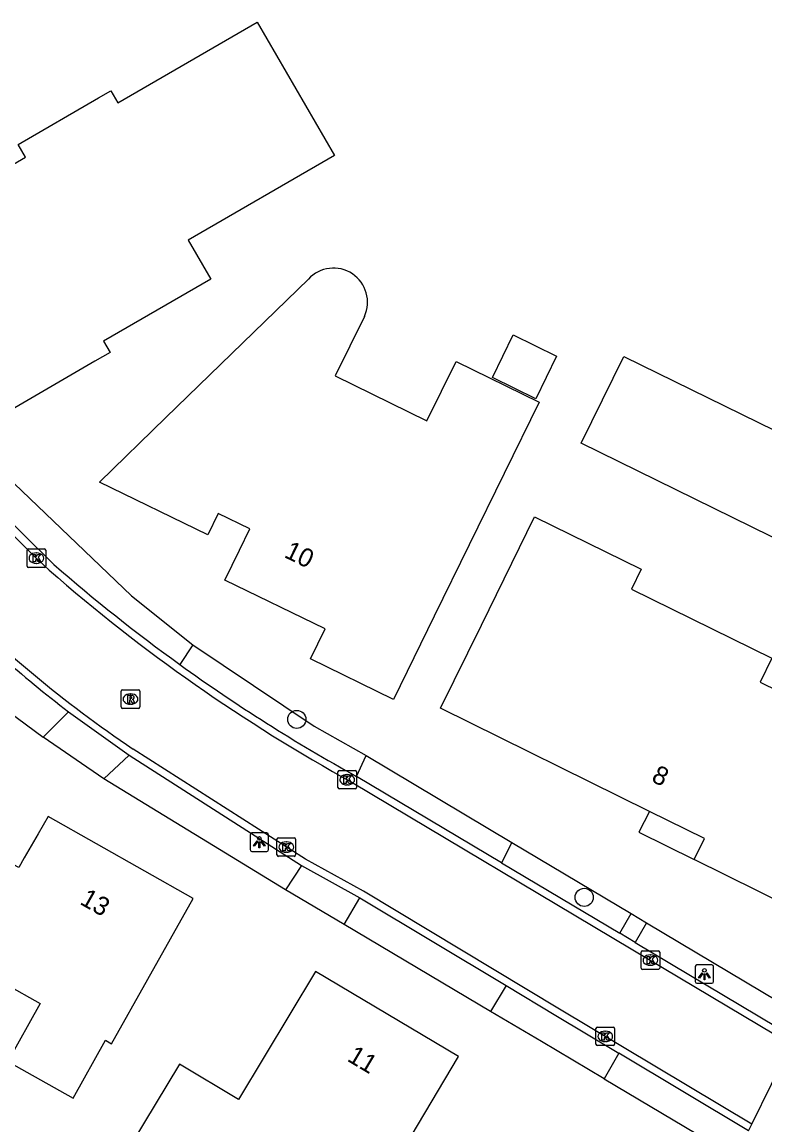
# Model space of a CAD drawing. Extents: x 157321 to 158827, y 386650 to 388532.
# Drawn here: x 158363.6 to 158403.8, y 387412.9 to 387472.5 of the extents above; entities that cross this region are included whole.
import ezdxf

# ---------------------------------------------------------------- set-up
doc = ezdxf.new("R2010")
doc.units = 0
for name, color, linetype in [('IMGEO_Berm_groen', 7, 'Continuous'), ('IMGEO_Boom', 7, 'Continuous'), ('IMGEO_Groenvoorziening', 7, 'Continuous'), ('IMGEO_Kolk', 7, 'Continuous'), ('IMGEO_Lichtpunt', 7, 'Continuous'), ('IMGEO_Pand', 7, 'Continuous'), ('IMGEO_Pand_nummerreeks', 7, 'Continuous'), ('IMGEO_Pand_overbouw', 7, 'Continuous'), ('IMGEO_Rijbaan_lokaal_gesloten', 7, 'Continuous'), ('IMGEO_Rijbaan_lokaal_open', 7, 'Continuous'), ('IMGEO_Rioolput', 7, 'Continuous'), ('IMGEO_Voetpad_open', 7, 'Continuous')]:
    doc.layers.add(name, color=color, linetype=linetype)

msp = doc.modelspace()

# ---------------------------------------------------------------- linework, layer by layer
at = {"layer": 'IMGEO_Berm_groen'}
for points in [[(158372.865, 387438.829), (158379.42, 387434.441), (158382.224, 387432.85)], [(158390.099, 387428.156), (158396.534, 387424.321)], [(158397.368, 387423.825), (158406.279, 387418.513), (158408.908, 387419.305)], [(158395.084, 387415.398), (158402.536, 387410.972), (158403.701, 387407.811)]]:
    msp.add_lwpolyline(points, dxfattribs=at)
at = {"layer": 'IMGEO_Boom'}
for centre in [(158378.483, 387434.808), (158394.001, 387425.196)]:
    msp.add_circle(centre, 0.489, dxfattribs=at)
at = {"layer": 'IMGEO_Groenvoorziening'}
for points in [[(158356.565, 387440.188), (158360.608, 387436.93), (158364.784, 387433.844)], [(158377.881, 387425.612), (158368.066, 387431.602)], [(158388.946, 387419.042), (158381.043, 387423.735)]]:
    msp.add_lwpolyline(points, dxfattribs=at)
at = {"layer": 'IMGEO_Kolk'}
for p, q in [((158363.924, 387443.089), (158363.924, 387443.941)), ((158363.999, 387444.015), (158364.851, 387444.015)), ((158364.925, 387443.941), (158364.925, 387443.089)), ((158364.435, 387443.235), (158364.41, 387443.235)), ((158364.412, 387443.795), (158364.437, 387443.795)), ((158364.851, 387443.015), (158363.999, 387443.015)), ((158380.703, 387431.126), (158380.703, 387431.978)), ((158380.778, 387432.052), (158381.63, 387432.052)), ((158381.704, 387431.978), (158381.704, 387431.126)), ((158381.191, 387431.832), (158381.216, 387431.832)), ((158381.63, 387431.052), (158380.778, 387431.052)), ((158381.214, 387431.272), (158381.189, 387431.272)), ((158377.413, 387427.487), (158377.413, 387428.339)), ((158377.488, 387428.413), (158378.34, 387428.413)), ((158378.414, 387428.339), (158378.414, 387427.487)), ((158377.901, 387428.193), (158377.926, 387428.193)), ((158378.34, 387427.413), (158377.488, 387427.413)), ((158377.924, 387427.633), (158377.899, 387427.633)), ((158397.079, 387421.381), (158397.079, 387422.233)), ((158397.154, 387422.307), (158398.006, 387422.307)), ((158397.567, 387422.087), (158397.592, 387422.087)), ((158398.08, 387422.233), (158398.08, 387421.381)), ((158398.006, 387421.307), (158397.154, 387421.307)), ((158397.59, 387421.527), (158397.565, 387421.527)), ((158394.636, 387417.263), (158394.636, 387418.115)), ((158394.711, 387418.189), (158395.563, 387418.189)), ((158395.124, 387417.969), (158395.149, 387417.969)), ((158395.637, 387418.115), (158395.637, 387417.263)), ((158395.563, 387417.189), (158394.711, 387417.189)), ((158395.147, 387417.409), (158395.122, 387417.409))]:
    msp.add_line(p, q, dxfattribs=at)
for points in [[(158363.924, 387443.089), (158363.924, 387443.941)], [(158363.999, 387444.015), (158364.851, 387444.015)], [(158364.925, 387443.941), (158364.925, 387443.089)], [(158364.245, 387443.715), (158364.368, 387443.715), (158364.368, 387443.564), (158364.498, 387443.715), (158364.662, 387443.715), (158364.516, 387443.564), (158364.669, 387443.315), (158364.517, 387443.315), (158364.432, 387443.479), (158364.368, 387443.412), (158364.368, 387443.315), (158364.245, 387443.315), (158364.245, 387443.715)], [(158364.851, 387443.015), (158363.999, 387443.015)], [(158380.703, 387431.126), (158380.703, 387431.978)], [(158380.778, 387432.052), (158381.63, 387432.052)], [(158381.704, 387431.978), (158381.704, 387431.126)], [(158381.024, 387431.752), (158381.147, 387431.752), (158381.147, 387431.601), (158381.277, 387431.752), (158381.441, 387431.752), (158381.295, 387431.601), (158381.448, 387431.352), (158381.296, 387431.352), (158381.211, 387431.516), (158381.147, 387431.449), (158381.147, 387431.352), (158381.024, 387431.352), (158381.024, 387431.752)], [(158381.63, 387431.052), (158380.778, 387431.052)], [(158377.413, 387427.487), (158377.413, 387428.339)], [(158377.488, 387428.413), (158378.34, 387428.413)], [(158378.414, 387428.339), (158378.414, 387427.487)], [(158377.734, 387428.113), (158377.857, 387428.113), (158377.857, 387427.962), (158377.987, 387428.113), (158378.151, 387428.113), (158378.005, 387427.962), (158378.158, 387427.713), (158378.006, 387427.713), (158377.921, 387427.877), (158377.857, 387427.81), (158377.857, 387427.713), (158377.734, 387427.713), (158377.734, 387428.113)], [(158378.34, 387427.413), (158377.488, 387427.413)], [(158397.079, 387421.381), (158397.079, 387422.233)], [(158397.154, 387422.307), (158398.006, 387422.307)], [(158397.4, 387422.007), (158397.523, 387422.007), (158397.523, 387421.856), (158397.653, 387422.007), (158397.817, 387422.007), (158397.671, 387421.856), (158397.824, 387421.607), (158397.672, 387421.607), (158397.587, 387421.771), (158397.523, 387421.704), (158397.523, 387421.607), (158397.4, 387421.607), (158397.4, 387422.007)], [(158398.08, 387422.233), (158398.08, 387421.381)], [(158398.006, 387421.307), (158397.154, 387421.307)], [(158394.636, 387417.263), (158394.636, 387418.115)], [(158394.711, 387418.189), (158395.563, 387418.189)], [(158394.957, 387417.889), (158395.08, 387417.889), (158395.08, 387417.738), (158395.21, 387417.889), (158395.374, 387417.889), (158395.228, 387417.738), (158395.381, 387417.489), (158395.229, 387417.489), (158395.144, 387417.653), (158395.08, 387417.586), (158395.08, 387417.489), (158394.957, 387417.489), (158394.957, 387417.889)], [(158395.637, 387418.115), (158395.637, 387417.263)], [(158395.563, 387417.189), (158394.711, 387417.189)]]:
    msp.add_lwpolyline(points, dxfattribs=at)
for centre, start, end in [((158364.001, 387443.939), 91.55205, 178.44795), ((158364.001, 387443.939), 91.55205, 178.44795), ((158364.849, 387443.939), 1.55205, 88.44795), ((158364.849, 387443.939), 1.55205, 88.44795), ((158364.001, 387443.091), 181.55205, 268.44795), ((158364.001, 387443.091), 181.55205, 268.44795), ((158364.849, 387443.091), 271.55205, 358.44795), ((158364.849, 387443.091), 271.55205, 358.44795), ((158380.78, 387431.976), 91.55205, 178.44795), ((158380.78, 387431.976), 91.55205, 178.44795), ((158381.628, 387431.976), 1.55205, 88.44795), ((158381.628, 387431.976), 1.55205, 88.44795), ((158380.78, 387431.128), 181.55205, 268.44795), ((158380.78, 387431.128), 181.55205, 268.44795), ((158381.628, 387431.128), 271.55205, 358.44795), ((158381.628, 387431.128), 271.55205, 358.44795), ((158377.49, 387428.337), 91.55205, 178.44795), ((158377.49, 387428.337), 91.55205, 178.44795), ((158378.338, 387428.337), 1.55205, 88.44795), ((158378.338, 387428.337), 1.55205, 88.44795), ((158377.49, 387427.489), 181.55205, 268.44795), ((158377.49, 387427.489), 181.55205, 268.44795), ((158378.338, 387427.489), 271.55205, 358.44795), ((158378.338, 387427.489), 271.55205, 358.44795), ((158397.156, 387422.231), 91.55205, 178.44795), ((158397.156, 387422.231), 91.55205, 178.44795), ((158398.004, 387422.231), 1.55205, 88.44795), ((158398.004, 387422.231), 1.55205, 88.44795), ((158397.156, 387421.383), 181.55205, 268.44795), ((158397.156, 387421.383), 181.55205, 268.44795), ((158398.004, 387421.383), 271.55205, 358.44795), ((158398.004, 387421.383), 271.55205, 358.44795), ((158394.713, 387418.113), 91.55205, 178.44795), ((158394.713, 387418.113), 91.55205, 178.44795), ((158395.561, 387418.113), 1.55205, 88.44795), ((158395.561, 387418.113), 1.55205, 88.44795), ((158394.713, 387417.265), 181.55205, 268.44795), ((158394.713, 387417.265), 181.55205, 268.44795), ((158395.561, 387417.265), 271.55205, 358.44795), ((158395.561, 387417.265), 271.55205, 358.44795)]:
    msp.add_arc(centre, 0.0765, start, end, dxfattribs=at)
for centre, major_axis, ratio, start_param, end_param in [((158364.411, 387443.515), (-0.387, 0.002), 0.722429, 4.712389, 7.853982), ((158364.436, 387443.515), (-0.39, 0.002), 0.717154, 1.570796, 4.712389), ((158381.19, 387431.552), (-0.387, 0.002), 0.722429, 4.712389, 7.853982), ((158381.215, 387431.552), (-0.39, 0.002), 0.717154, 1.570796, 4.712389), ((158377.9, 387427.913), (-0.387, 0.002), 0.722429, 4.712389, 7.853982), ((158377.925, 387427.913), (-0.39, 0.002), 0.717154, 1.570796, 4.712389), ((158397.566, 387421.807), (-0.387, 0.002), 0.722429, 4.712389, 7.853982), ((158397.591, 387421.807), (-0.39, 0.002), 0.717154, 1.570796, 4.712389), ((158395.123, 387417.689), (-0.387, 0.002), 0.722429, 4.712389, 7.853982), ((158395.148, 387417.689), (-0.39, 0.002), 0.717154, 1.570796, 4.712389)]:
    msp.add_ellipse(centre, major_axis=major_axis, ratio=ratio, start_param=start_param, end_param=end_param, dxfattribs=at)
at = {"layer": 'IMGEO_Lichtpunt'}
for p, q in [((158375.962, 387428.581), (158375.962, 387427.774)), ((158375.962, 387428.581), (158375.962, 387427.774)), ((158376.864, 387428.676), (158376.056, 387428.676)), ((158376.864, 387428.676), (158376.056, 387428.676)), ((158376.958, 387427.774), (158376.958, 387428.581)), ((158376.958, 387427.774), (158376.958, 387428.581)), ((158376.056, 387427.68), (158376.864, 387427.68)), ((158376.056, 387427.68), (158376.864, 387427.68)), ((158399.995, 387421.457), (158399.995, 387420.65)), ((158399.995, 387421.457), (158399.995, 387420.65)), ((158400.897, 387421.552), (158400.089, 387421.552)), ((158400.897, 387421.552), (158400.089, 387421.552)), ((158400.991, 387420.65), (158400.991, 387421.457)), ((158400.991, 387420.65), (158400.991, 387421.457)), ((158400.089, 387420.556), (158400.897, 387420.556)), ((158400.089, 387420.556), (158400.897, 387420.556))]:
    msp.add_line(p, q, dxfattribs=at)
for points in [[(158376.336, 387428.245), (158376.375, 387428.217), (158376.187, 387427.955), (158376.149, 387427.982), (158376.336, 387428.245)], [(158376.438, 387428.197), (158376.485, 387428.197), (158376.485, 387427.875), (158376.438, 387427.875), (158376.438, 387428.197)], [(158376.548, 387428.217), (158376.586, 387428.244), (158376.773, 387427.982), (158376.734, 387427.954), (158376.548, 387428.217)], [(158400.369, 387421.121), (158400.408, 387421.093), (158400.22, 387420.831), (158400.182, 387420.858), (158400.369, 387421.121)], [(158400.471, 387421.073), (158400.518, 387421.073), (158400.518, 387420.751), (158400.471, 387420.751), (158400.471, 387421.073)], [(158400.581, 387421.093), (158400.619, 387421.12), (158400.806, 387420.858), (158400.767, 387420.83), (158400.581, 387421.093)]]:
    msp.add_lwpolyline(points, dxfattribs=at)
for centre in [(158376.461, 387428.379), (158400.494, 387421.255)]:
    msp.add_circle(centre, 0.0994, dxfattribs=at)
for centre, start, end in [((158376.056, 387428.581), 90, 180), ((158376.056, 387428.581), 90, 180), ((158376.864, 387428.581), 0, 90), ((158376.864, 387428.581), 0, 90), ((158376.056, 387427.774), 180, 270), ((158376.056, 387427.774), 180, 270), ((158376.864, 387427.774), 270, 0), ((158376.864, 387427.774), 270, 360), ((158400.089, 387421.457), 90, 180), ((158400.089, 387421.457), 90, 180), ((158400.897, 387421.457), 0, 90), ((158400.897, 387421.457), 0, 90), ((158400.089, 387420.65), 180, 270), ((158400.089, 387420.65), 180, 270), ((158400.897, 387420.65), 270, 0), ((158400.897, 387420.65), 270, 360)]:
    msp.add_arc(centre, 0.0946, start, end, dxfattribs=at)
at = {"layer": 'IMGEO_Pand'}
for points in [[(158368.815, 387468.1), (158376.34, 387472.466), (158380.52, 387465.262), (158372.621, 387460.679), (158373.833, 387458.589), (158368.053, 387455.236), (158368.407, 387454.626), (158367.585, 387454.149), (158363.26, 387451.64), (158357, 387461.21), (158361.307, 387463.709), (158363.839, 387465.178), (158363.447, 387465.855), (158367.772, 387468.365), (158368.437, 387468.751), (158368.815, 387468.1)], [(158411.166, 387458.849), (158414.999, 387456.968), (158419.487, 387454.766), (158419.404, 387454.596), (158414.512, 387456.998), (158413.001, 387453.921), (158417.893, 387451.519), (158418.91, 387451.02), (158417.71, 387448.59), (158419.03, 387447.99), (158419.28, 387447.14), (158418.35, 387445.22), (158417.5, 387444.95), (158416.185, 387445.59), (158414.16, 387441.43), (158409.212, 387443.858), (158408.55, 387442.508), (158404.062, 387444.71), (158393.842, 387449.725), (158396.141, 387454.412), (158407.926, 387448.63), (158410.879, 387454.648), (158409.449, 387455.35), (158411.166, 387458.849)], [(158391.568, 387451.942), (158385.901, 387440.38), (158383.7, 387435.89), (158379.22, 387438.07), (158380.01, 387439.69), (158374.6, 387442.32), (158375.391, 387443.953), (158375.945, 387445.092), (158374.236, 387445.922), (158373.683, 387444.782), (158367.83, 387447.62), (158371.417, 387451.105), (158379.111, 387458.581)], [(158382.13, 387456.569), (158380.56, 387453.366), (158385.512, 387450.938), (158387.083, 387454.141), (158391.568, 387451.942)], [(158392.51, 387454.421), (158391.383, 387452.122), (158389.045, 387453.268), (158390.172, 387455.567), (158392.51, 387454.421)], [(158413.93, 387436.29), (158412.334, 387433.064), (158411.62, 387433.418), (158410.97, 387432.1), (158409.885, 387429.9), (158410.808, 387429.445), (158409.88, 387427.561), (158408.955, 387428.016), (158406.88, 387423.81), (158399.931, 387427.239), (158400.49, 387428.372), (158397.52, 387429.84), (158386.25, 387435.41), (158388.455, 387439.898), (158391.326, 387445.744), (158397.085, 387442.916), (158396.557, 387441.839), (158404.137, 387438.116), (158403.498, 387436.815), (158407.535, 387434.832), (158409.355, 387438.537), (158413.93, 387436.29)], [(158372.89, 387425.14), (158365.05, 387429.57), (158364.51, 387428.623), (158363.771, 387427.329), (158363.468, 387426.801), (158362.516, 387427.317), (158361.508, 387426.314), (158359.576, 387428.257), (158360.462, 387429.138), (158360.25, 387429.35), (158356.705, 387425.825), (158354.321, 387423.453), (158356.201, 387421.565), (158359.781, 387419.556), (158360.9, 387421.55), (158364.626, 387419.459), (158362.874, 387416.339), (158366.406, 387414.357), (158368.157, 387417.477), (158368.486, 387417.293), (158370.443, 387420.78), (158372.89, 387425.14)], [(158384.66, 387412.306), (158387.22, 387416.6), (158379.5, 387421.19), (158375.327, 387414.283), (158372.158, 387416.198), (158369.581, 387411.914), (158368.24, 387409.686), (158365.257, 387404.731), (158367.553, 387403.349), (158368.159, 387404.358), (158374.358, 387405.276), (158374.693, 387405.838), (158377.571, 387410.663), (158382.077, 387407.975), (158384.66, 387412.306)]]:
    msp.add_lwpolyline(points, dxfattribs=at)
msp.add_arc((158380.466, 387457.343), 1.835, 335.05697, 137.58041, dxfattribs=at)
at = {"layer": 'IMGEO_Pand_overbouw'}
msp.add_lwpolyline([(158397.52, 387429.84), (158396.95, 387428.71), (158399.931, 387427.239), (158400.49, 387428.372)], close=True, dxfattribs=at)
at = {"layer": 'IMGEO_Rijbaan_lokaal_gesloten'}
for points in [[(158403.05, 387412.954), (158392.677, 387419.164), (158382.078, 387425.523), (158378.946, 387427.255), (158369.641, 387433.208)], [(158381.504, 387431.384), (158396.544, 387422.424), (158405.184, 387417.269)]]:
    msp.add_lwpolyline(points, dxfattribs=at)
for centre, radius, start, end in [((158414.138, 387495.676), 72.058, 199.35062, 227.11968), ((158427.088, 387513.892), 94.263, 228.88589, 241.0799), ((158407.756, 387489.6), 68.065, 224.62376, 235.94539)]:
    msp.add_arc(centre, radius, start, end, dxfattribs=at)
at = {"layer": 'IMGEO_Rijbaan_lokaal_open'}
for points in [[(158359.379, 387449.39), (158361.645, 387446.851), (158362.05, 387446.422), (158365.368, 387443.175)], [(158366.161, 387435.219), (158369.425, 387432.871)], [(158369.425, 387432.871), (158378.741, 387426.911)], [(158389.54, 387427.063), (158381.709, 387431.728)], [(158378.741, 387426.911), (158381.878, 387425.176)], [(158389.54, 387427.063), (158395.921, 387423.261)], [(158381.878, 387425.176), (158389.781, 387420.435)], [(158396.749, 387422.768), (158395.921, 387423.261)], [(158396.749, 387422.768), (158405.362, 387417.629)], [(158389.781, 387420.435), (158392.471, 387418.821), (158395.864, 387416.79)], [(158403.05, 387412.954), (158405.184, 387417.269)], [(158402.872, 387412.595), (158395.864, 387416.79)], [(158402.872, 387412.595), (158403.05, 387412.954)]]:
    msp.add_lwpolyline(points, dxfattribs=at)
for centre, radius, start, end in [((158426.867, 387513.613), 93.508, 228.87607, 234.20376), ((158407.813, 387489.666), 68.552, 224.62937, 232.58389), ((158426.979, 387513.726), 93.665, 234.1888, 241.09773)]:
    msp.add_arc(centre, radius, start, end, dxfattribs=at)
at = {"layer": 'IMGEO_Rioolput'}
for p, q in [((158369.003, 387435.478), (158369.003, 387436.33)), ((158369.078, 387436.404), (158369.93, 387436.404)), ((158369.491, 387436.184), (158369.516, 387436.184)), ((158370.004, 387436.33), (158370.004, 387435.478)), ((158369.514, 387435.624), (158369.489, 387435.624)), ((158369.93, 387435.404), (158369.078, 387435.404))]:
    msp.add_line(p, q, dxfattribs=at)
for points in [[(158369.003, 387435.478), (158369.003, 387436.33)], [(158369.078, 387436.404), (158369.93, 387436.404)], [(158369.592, 387436.102), (158369.34, 387436.104), (158369.34, 387435.704)], [(158370.004, 387436.33), (158370.004, 387435.478)], [(158369.34, 387435.704), (158369.464, 387435.704), (158369.464, 387435.866), (158369.475, 387435.866)], [(158369.518, 387436.023), (158369.464, 387436.023), (158369.464, 387435.942)], [(158369.464, 387435.942), (158369.516, 387435.942)], [(158369.522, 387435.837), (158369.593, 387435.704), (158369.733, 387435.704), (158369.668, 387435.83)], [(158369.93, 387435.404), (158369.078, 387435.404)]]:
    msp.add_lwpolyline(points, dxfattribs=at)
for centre, radius, start, end in [((158369.08, 387436.328), 0.0765, 91.55205, 178.44795), ((158369.08, 387436.328), 0.0765, 91.55205, 178.44795), ((158369.591, 387435.992), 0.109, 350.36119, 89.41601), ((158369.928, 387436.328), 0.0765, 1.55205, 88.44795), ((158369.928, 387436.328), 0.0765, 1.55205, 88.44795), ((158369.08, 387435.48), 0.0765, 181.55205, 268.44795), ((158369.08, 387435.48), 0.0765, 181.55205, 268.44795), ((158369.474, 387435.813), 0.0533, 26.02933, 88.69889), ((158369.5, 387436.131), 0.19, 274.7715, 282.96867), ((158369.524, 387435.927), 0.0964, 77.00612, 93.18647), ((158369.538, 387435.984), 0.0378, 276.66336, 79.67722), ((158369.589, 387435.992), 0.112, 277.58423, 350.98172), ((158369.573, 387435.777), 0.108, 29.51342, 73.79051), ((158369.928, 387435.48), 0.0765, 271.55205, 358.44795), ((158369.928, 387435.48), 0.0765, 271.55205, 358.44795)]:
    msp.add_arc(centre, radius, start, end, dxfattribs=at)
for centre, major_axis, ratio, start_param, end_param in [((158369.49, 387435.904), (-0.387, 0.002), 0.722429, 4.712389, 7.853982), ((158369.515, 387435.904), (-0.39, 0.002), 0.717154, 1.570796, 4.712389)]:
    msp.add_ellipse(centre, major_axis=major_axis, ratio=ratio, start_param=start_param, end_param=end_param, dxfattribs=at)
at = {"layer": 'IMGEO_Voetpad_open'}
for points in [[(158360.816, 387450.223), (158363.222, 387447.552), (158369.558, 387441.481), (158372.865, 387438.829)], [(158372.865, 387438.829), (158372.174, 387437.769)], [(158364.784, 387433.844), (158366.161, 387435.219)], [(158368.066, 387431.602), (158364.784, 387433.844)], [(158368.066, 387431.602), (158369.425, 387432.871)], [(158381.709, 387431.728), (158382.224, 387432.85)], [(158382.224, 387432.85), (158390.099, 387428.156)], [(158390.099, 387428.156), (158389.54, 387427.063)], [(158378.741, 387426.911), (158377.881, 387425.612)], [(158381.043, 387423.735), (158377.881, 387425.612)], [(158381.043, 387423.735), (158381.878, 387425.176)], [(158395.921, 387423.261), (158396.534, 387424.321)], [(158396.534, 387424.321), (158397.368, 387423.825)], [(158397.368, 387423.825), (158396.749, 387422.768)], [(158389.781, 387420.435), (158388.946, 387419.042)], [(158395.084, 387415.398), (158391.694, 387417.41), (158388.946, 387419.042)], [(158395.864, 387416.79), (158395.084, 387415.398)]]:
    msp.add_lwpolyline(points, dxfattribs=at)

# ---------------------------------------------------------------- texts
at = {"layer": 'IMGEO_Pand_nummerreeks'}
for s, rotation, p in [('10', 334.07391, (158377.748, 387443.591)), ('8', 333.69992, (158397.575, 387431.486)), ('13', 330.53278, (158366.717, 387424.861)), ('11', 329.26599, (158381.15, 387416.393))]:
    msp.add_text(s, height=1, rotation=rotation, dxfattribs=at).set_placement(p)

doc.saveas('drawing.dxf')
